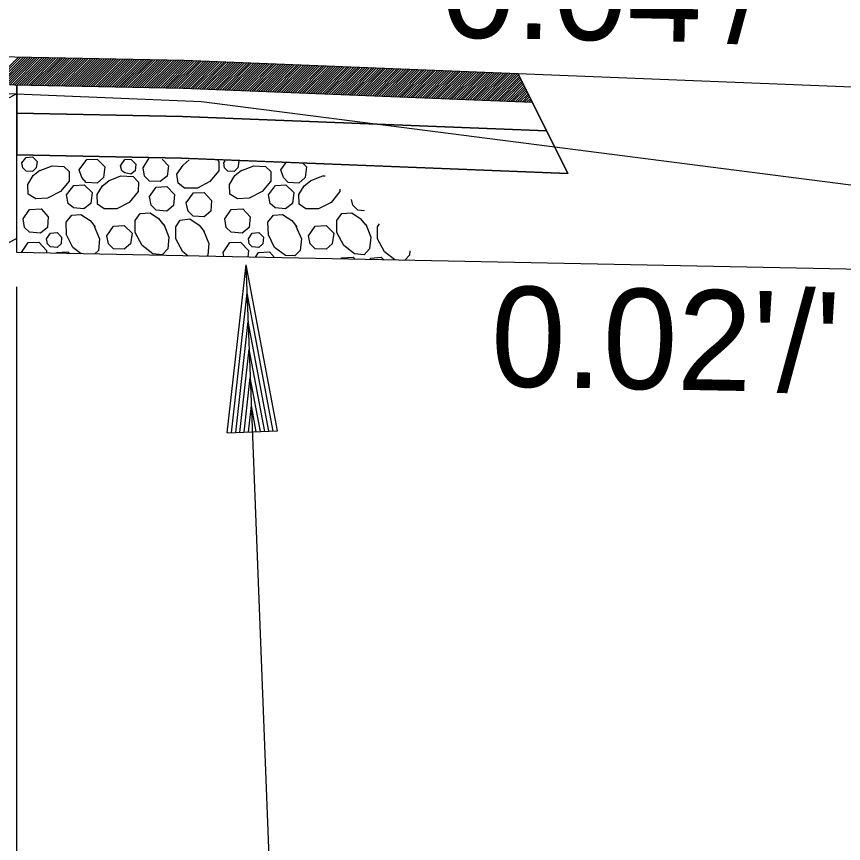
# Model space of a CAD drawing. Extents: x 2478 to 3210, y 439 to 841.
# Drawn here: x 3048.38 to 3058.28, y 587.45 to 597.34 of the extents above; entities that cross this region are included whole.
import ezdxf

# ---------------------------------------------------------------- set-up
doc = ezdxf.new("R2010")
doc.units = 0
for name, color, linetype in [('19', 7, 'Continuous'), ('R_Annotation', 7, 'Continuous'), ('R_Dimension', 7, 'Continuous'), ('R_Exist Surface', 7, 'Continuous')]:
    doc.layers.add(name, color=color, linetype=linetype)

msp = doc.modelspace()

# ---------------------------------------------------------------- linework, layer by layer
at = {"layer": '19'}
for p, q in [((3048.4066, 596.8574), (3048.0791, 596.5299)), ((3048.4344, 596.8569), (3048.1068, 596.5294)), ((3048.4621, 596.8563), (3048.1346, 596.5288)), ((3048.4898, 596.8558), (3048.1623, 596.5283)), ((3048.5175, 596.8552), (3048.19, 596.5277)), ((3048.5453, 596.8547), (3048.2178, 596.5272)), ((3048.573, 596.8541), (3048.2455, 596.5266)), ((3048.6007, 596.8536), (3048.2732, 596.5261)), ((3048.6285, 596.853), (3048.3009, 596.5255)), ((3048.6562, 596.8525), (3048.3287, 596.5249)), ((3048.6839, 596.8519), (3048.3564, 596.5244)), ((3048.7117, 596.8513), (3048.3841, 596.5238)), ((3048.7394, 596.8508), (3048.4119, 596.5233)), ((3048.7671, 596.8502), (3048.4396, 596.5227)), ((3048.7948, 596.8497), (3048.4673, 596.5222)), ((3048.8226, 596.8491), (3048.4951, 596.5216)), ((3048.8503, 596.8486), (3048.5228, 596.5211)), ((3048.878, 596.848), (3048.5505, 596.5205)), ((3048.9058, 596.8475), (3048.5782, 596.52)), ((3048.9335, 596.8469), (3048.606, 596.5194)), ((3048.9612, 596.8464), (3048.6337, 596.5188)), ((3048.989, 596.8458), (3048.6614, 596.5183)), ((3049.0167, 596.8452), (3048.6892, 596.5177)), ((3049.0444, 596.8447), (3048.7169, 596.5172)), ((3049.0721, 596.8441), (3048.7446, 596.5166)), ((3049.0999, 596.8436), (3048.7724, 596.5161)), ((3049.1276, 596.843), (3048.8001, 596.5155)), ((3049.1553, 596.8425), (3048.8278, 596.515)), ((3049.1831, 596.8419), (3048.8555, 596.5144)), ((3049.2108, 596.8414), (3048.8833, 596.5139)), ((3049.2385, 596.8408), (3048.911, 596.5133)), ((3049.2662, 596.8403), (3048.9387, 596.5127)), ((3049.294, 596.8397), (3048.9665, 596.5122)), ((3049.3217, 596.8391), (3048.9942, 596.5116)), ((3049.3494, 596.8386), (3049.0219, 596.5111)), ((3049.3772, 596.838), (3049.0497, 596.5105)), ((3049.4049, 596.8375), (3049.0774, 596.51)), ((3049.4326, 596.8369), (3049.1051, 596.5094)), ((3049.4604, 596.8364), (3049.1328, 596.5089)), ((3049.4881, 596.8358), (3049.1606, 596.5083)), ((3049.5158, 596.8353), (3049.1883, 596.5077)), ((3049.5435, 596.8347), (3049.216, 596.5072)), ((3049.5713, 596.8342), (3049.2438, 596.5066)), ((3049.599, 596.8336), (3049.2715, 596.5061)), ((3049.6267, 596.833), (3049.2992, 596.5055)), ((3049.6545, 596.8325), (3049.3269, 596.505)), ((3049.6822, 596.8319), (3049.3547, 596.5044)), ((3049.7099, 596.8314), (3049.3824, 596.5039)), ((3049.7377, 596.8308), (3049.4101, 596.5033)), ((3049.7654, 596.8303), (3049.4379, 596.5028)), ((3049.7931, 596.8297), (3049.4656, 596.5022)), ((3049.8208, 596.8292), (3049.4933, 596.5016)), ((3049.8486, 596.8286), (3049.5211, 596.5011)), ((3049.8763, 596.8281), (3049.5488, 596.5005)), ((3049.904, 596.8275), (3049.5765, 596.5)), ((3049.9318, 596.8269), (3049.6042, 596.4994)), ((3049.9595, 596.8264), (3049.632, 596.4989)), ((3049.9872, 596.8258), (3049.6597, 596.4983)), ((3050.015, 596.8253), (3049.6874, 596.4978)), ((3050.0427, 596.8247), (3049.7152, 596.4972)), ((3050.0704, 596.8242), (3049.7429, 596.4967)), ((3050.0981, 596.8236), (3049.7706, 596.4961)), ((3050.1259, 596.8231), (3049.7984, 596.4955)), ((3050.1536, 596.8225), (3049.8261, 596.495)), ((3050.1813, 596.822), (3049.8538, 596.4944)), ((3050.2091, 596.8214), (3049.8815, 596.4939)), ((3050.2368, 596.8208), (3049.9093, 596.4933)), ((3050.2645, 596.8203), (3049.937, 596.4928)), ((3050.2922, 596.8197), (3049.9647, 596.4922)), ((3050.32, 596.8192), (3049.9925, 596.4917)), ((3050.3477, 596.8186), (3050.0202, 596.4911)), ((3050.3754, 596.8181), (3050.0479, 596.4906)), ((3050.4028, 596.8172), (3050.0756, 596.49)), ((3050.43, 596.8161), (3050.1034, 596.4894)), ((3050.4572, 596.815), (3050.1311, 596.4889)), ((3050.4844, 596.8139), (3050.1588, 596.4883)), ((3050.5116, 596.8128), (3050.1866, 596.4878)), ((3050.5388, 596.8118), (3050.2143, 596.4872)), ((3050.566, 596.8107), (3050.242, 596.4867)), ((3050.5932, 596.8096), (3050.2698, 596.4861)), ((3050.6204, 596.8085), (3050.2975, 596.4856)), ((3050.6476, 596.8074), (3050.3252, 596.485)), ((3050.6748, 596.8063), (3050.3529, 596.4845)), ((3050.702, 596.8052), (3050.3806, 596.4838)), ((3050.7292, 596.8041), (3050.4078, 596.4827)), ((3050.7564, 596.8031), (3050.435, 596.4816)), ((3050.7836, 596.802), (3050.4622, 596.4806)), ((3050.8108, 596.8009), (3050.4894, 596.4795)), ((3050.838, 596.7998), (3050.5166, 596.4784)), ((3050.8652, 596.7987), (3050.5438, 596.4773)), ((3050.8924, 596.7976), (3050.571, 596.4762)), ((3050.9196, 596.7965), (3050.5982, 596.4751)), ((3050.9468, 596.7954), (3050.6254, 596.474)), ((3050.974, 596.7944), (3050.6526, 596.4729)), ((3051.0012, 596.7933), (3050.6798, 596.4719)), ((3051.0284, 596.7922), (3050.707, 596.4708)), ((3051.0556, 596.7911), (3050.7341, 596.4697)), ((3051.0828, 596.79), (3050.7613, 596.4686)), ((3051.11, 596.7889), (3050.7885, 596.4675)), ((3051.1371, 596.7878), (3050.8157, 596.4664)), ((3051.1643, 596.7867), (3050.8429, 596.4653)), ((3051.1915, 596.7857), (3050.8701, 596.4642)), ((3051.2187, 596.7846), (3050.8973, 596.4632)), ((3051.2459, 596.7835), (3050.9245, 596.4621)), ((3051.2731, 596.7824), (3050.9517, 596.461)), ((3051.3003, 596.7813), (3050.9789, 596.4599)), ((3051.3275, 596.7802), (3051.0061, 596.4588)), ((3051.3547, 596.7791), (3051.0333, 596.4577)), ((3051.3819, 596.778), (3051.0605, 596.4566)), ((3051.4091, 596.7769), (3051.0877, 596.4555)), ((3051.4363, 596.7759), (3051.1149, 596.4544)), ((3051.4635, 596.7748), (3051.1421, 596.4534)), ((3051.4907, 596.7737), (3051.1693, 596.4523)), ((3051.5179, 596.7726), (3051.1965, 596.4512)), ((3051.5451, 596.7715), (3051.2237, 596.4501)), ((3051.5723, 596.7704), (3051.2509, 596.449)), ((3051.5995, 596.7693), (3051.2781, 596.4479)), ((3051.6267, 596.7682), (3051.3053, 596.4468)), ((3051.6539, 596.7672), (3051.3325, 596.4457)), ((3051.6811, 596.7661), (3051.3597, 596.4447)), ((3051.7083, 596.765), (3051.3869, 596.4436)), ((3051.7355, 596.7639), (3051.4141, 596.4425)), ((3051.7627, 596.7628), (3051.4413, 596.4414)), ((3051.7899, 596.7617), (3051.4685, 596.4403)), ((3051.8171, 596.7606), (3051.4956, 596.4392)), ((3051.8443, 596.7595), (3051.5228, 596.4381)), ((3051.8715, 596.7585), (3051.55, 596.437)), ((3051.8986, 596.7574), (3051.5772, 596.436)), ((3051.9258, 596.7563), (3051.6044, 596.4349)), ((3051.953, 596.7552), (3051.6316, 596.4338)), ((3051.9802, 596.7541), (3051.6588, 596.4327)), ((3052.0074, 596.753), (3051.686, 596.4316)), ((3052.0346, 596.7519), (3051.7132, 596.4305)), ((3052.0618, 596.7508), (3051.7404, 596.4294)), ((3052.089, 596.7498), (3051.7676, 596.4283)), ((3052.1162, 596.7487), (3051.7948, 596.4273)), ((3052.1434, 596.7476), (3051.822, 596.4262)), ((3052.1706, 596.7465), (3051.8492, 596.4251)), ((3052.1978, 596.7454), (3051.8764, 596.424)), ((3052.225, 596.7443), (3051.9036, 596.4229)), ((3052.2522, 596.7432), (3051.9308, 596.4218)), ((3052.2794, 596.7421), (3051.958, 596.4207)), ((3052.3066, 596.741), (3051.9852, 596.4196)), ((3052.3338, 596.74), (3052.0124, 596.4186)), ((3052.361, 596.7389), (3052.0396, 596.4175)), ((3052.3882, 596.7378), (3052.0668, 596.4164)), ((3052.4154, 596.7367), (3052.094, 596.4153)), ((3052.4426, 596.7356), (3052.1212, 596.4142)), ((3052.4698, 596.7345), (3052.1484, 596.4131)), ((3052.497, 596.7334), (3052.1756, 596.412)), ((3052.5242, 596.7323), (3052.2028, 596.4109)), ((3052.5514, 596.7313), (3052.23, 596.4098)), ((3052.5786, 596.7302), (3052.2571, 596.4088)), ((3052.6058, 596.7291), (3052.2843, 596.4077)), ((3052.633, 596.728), (3052.3115, 596.4066)), ((3052.6601, 596.7269), (3052.3387, 596.4055)), ((3052.6873, 596.7258), (3052.3659, 596.4044)), ((3052.7145, 596.7247), (3052.3931, 596.4033)), ((3052.7417, 596.7236), (3052.4203, 596.4022)), ((3052.7689, 596.7226), (3052.4475, 596.4011)), ((3052.7961, 596.7215), (3052.4747, 596.4001)), ((3052.8233, 596.7204), (3052.5019, 596.399)), ((3052.8505, 596.7193), (3052.5291, 596.3979)), ((3052.8777, 596.7182), (3052.5563, 596.3968)), ((3052.9049, 596.7171), (3052.5835, 596.3957)), ((3052.9321, 596.716), (3052.6107, 596.3946)), ((3052.9593, 596.7149), (3052.6379, 596.3935)), ((3052.9865, 596.7139), (3052.6651, 596.3924)), ((3053.0137, 596.7128), (3052.6923, 596.3914)), ((3053.0409, 596.7117), (3052.7195, 596.3903)), ((3053.0681, 596.7106), (3052.7467, 596.3892)), ((3053.0953, 596.7095), (3052.7739, 596.3881)), ((3053.1225, 596.7084), (3052.8011, 596.387)), ((3053.1497, 596.7073), (3052.8283, 596.3859)), ((3053.1769, 596.7062), (3052.8555, 596.3848)), ((3053.2041, 596.7051), (3052.8827, 596.3837)), ((3053.2313, 596.7041), (3052.9099, 596.3827)), ((3053.2585, 596.703), (3052.9371, 596.3816)), ((3053.2857, 596.7019), (3052.9643, 596.3805)), ((3053.3129, 596.7008), (3052.9915, 596.3794)), ((3053.3401, 596.6997), (3053.0186, 596.3783)), ((3053.3673, 596.6986), (3053.0458, 596.3772)), ((3053.3945, 596.6975), (3053.073, 596.3761)), ((3053.4216, 596.6964), (3053.1002, 596.375)), ((3053.4488, 596.6954), (3053.1274, 596.3739)), ((3053.476, 596.6943), (3053.1546, 596.3729)), ((3053.5032, 596.6932), (3053.1818, 596.3718)), ((3053.5304, 596.6921), (3053.209, 596.3707)), ((3053.5576, 596.691), (3053.2362, 596.3696)), ((3053.5848, 596.6899), (3053.2634, 596.3685)), ((3053.612, 596.6888), (3053.2906, 596.3674)), ((3053.6392, 596.6877), (3053.3178, 596.3663)), ((3053.6664, 596.6867), (3053.345, 596.3652)), ((3053.6936, 596.6856), (3053.3722, 596.3642)), ((3053.7208, 596.6845), (3053.3994, 596.3631)), ((3053.748, 596.6834), (3053.4266, 596.362)), ((3053.7752, 596.6823), (3053.4538, 596.3609)), ((3053.8024, 596.6812), (3053.481, 596.3598)), ((3053.8296, 596.6801), (3053.5082, 596.3587)), ((3053.8568, 596.679), (3053.5354, 596.3576)), ((3053.884, 596.678), (3053.5626, 596.3565)), ((3053.9112, 596.6769), (3053.5898, 596.3555)), ((3053.9384, 596.6758), (3053.617, 596.3544)), ((3053.9656, 596.6747), (3053.6442, 596.3533)), ((3053.9928, 596.6736), (3053.6714, 596.3522)), ((3054.02, 596.6725), (3053.6986, 596.3511)), ((3054.0472, 596.6714), (3053.7258, 596.35)), ((3054.0744, 596.6703), (3053.753, 596.3489)), ((3054.1016, 596.6693), (3053.7801, 596.3478)), ((3054.1288, 596.6682), (3053.8073, 596.3468)), ((3054.156, 596.6671), (3053.8345, 596.3457)), ((3054.1831, 596.666), (3053.8617, 596.3446)), ((3054.2103, 596.6649), (3053.8889, 596.3435)), ((3054.2375, 596.6638), (3053.9161, 596.3424)), ((3054.2647, 596.6627), (3053.9433, 596.3413)), ((3054.2919, 596.6616), (3053.9705, 596.3402)), ((3054.3191, 596.6605), (3053.9977, 596.3391)), ((3054.3463, 596.6595), (3054.0249, 596.338)), ((3054.3735, 596.6584), (3054.0521, 596.337)), ((3054.3914, 596.648), (3054.0793, 596.3359)), ((3054.4009, 596.6291), (3054.1065, 596.3348)), ((3054.4103, 596.6103), (3054.1337, 596.3337)), ((3054.4197, 596.5914), (3054.1609, 596.3326)), ((3054.4291, 596.5726), (3054.1881, 596.3315)), ((3054.4386, 596.5537), (3054.2153, 596.3304)), ((3054.448, 596.5349), (3054.2425, 596.3293)), ((3054.4574, 596.516), (3054.2697, 596.3283)), ((3054.4669, 596.4972), (3054.2969, 596.3272)), ((3054.4763, 596.4783), (3054.3241, 596.3261)), ((3054.4857, 596.4594), (3054.3513, 596.325)), ((3054.4951, 596.4406), (3054.3785, 596.3239)), ((3054.5046, 596.4217), (3054.4057, 596.3228)), ((3054.514, 596.4029), (3054.4329, 596.3217)), ((3054.5234, 596.384), (3054.4601, 596.3206)), ((3054.5329, 596.3652), (3054.4873, 596.3196)), ((3054.5423, 596.3463), (3054.5145, 596.3185)), ((3054.5517, 596.3274), (3054.5416, 596.3174))]:
    msp.add_line(p, q, dxfattribs=at)
for points in [[(3048.3865, 596.5238), (3048.3865, 596.1897), (3050.3665, 596.1501), (3054.7276, 595.9757), (3054.5571, 596.3168), (3050.3765, 596.484)], [(3048.3865, 596.1897), (3048.3865, 595.6896), (3050.3565, 595.6502), (3054.9829, 595.4651), (3054.7276, 595.9757), (3050.3665, 596.1501)]]:
    msp.add_lwpolyline(points, close=True, dxfattribs=at)
at = {"layer": 'R_Annotation'}
for p, q in [((3050.3865, 596.8179), (3028.3865, 597.2579)), ((3050.3765, 596.484), (3028.3798, 596.9239)), ((3058.3865, 596.4979), (3050.3865, 596.8179)), ((3054.3865, 596.6579), (3054.9829, 595.4651)), ((3048.3865, 594.5224), (3048.3865, 596.5238)), ((3054.5571, 596.3168), (3050.3765, 596.484)), ((3050.3665, 596.1501), (3048.3865, 596.1897)), ((3054.7276, 595.9757), (3050.3665, 596.1501)), ((3050.3565, 595.6502), (3048.3865, 595.6896)), ((3054.9829, 595.4651), (3050.3465, 595.6505)), ((3067.8451, 594.1332), (3048.3865, 594.5224))]:
    msp.add_line(p, q, dxfattribs=at)
at = {"layer": 'R_Dimension'}
for p, q in [((3048.3865, 596.4198), (3040.7054, 592.5098)), ((3049.8965, 595.5346), (3049.965, 595.6441)), ((3050.4415, 595.6296), (3050.4434, 595.6304)), ((3050.8615, 595.5946), (3050.8793, 595.6178)), ((3051.5465, 595.5096), (3051.6093, 595.5968)), ((3048.3865, 594.6894), (3040.7054, 590.7794)), ((3050.8635, 594.4728), (3050.8565, 594.5196)), ((3050.9045, 592.3636), (3051.1285, 594.3736)), ((3051.5041, 592.3864), (3051.1285, 594.3736)), ((3048.3865, 583.7103), (3048.3865, 594.1102)), ((3050.9545, 592.3655), (3051.1411, 594.0398)), ((3051.4541, 592.3845), (3051.1411, 594.0398)), ((3051.0054, 592.3674), (3051.1542, 593.696)), ((3051.4031, 592.3825), (3051.1542, 593.696)), ((3051.0554, 592.3693), (3051.1668, 593.3633)), ((3051.3532, 592.3806), (3051.1668, 593.3633)), ((3051.1073, 592.3713), (3051.1796, 593.0245)), ((3051.3022, 592.3787), (3051.1796, 593.0245)), ((3051.1573, 592.3732), (3051.1923, 592.6908)), ((3051.2512, 592.3768), (3051.1923, 592.6908)), ((3050.9045, 592.3636), (3051.5041, 592.3864))]:
    msp.add_line(p, q, dxfattribs=at)
for points in [[(3048.4465, 595.5946), (3048.4965, 595.6596), (3048.5715, 595.6646), (3048.6265, 595.6096), (3048.6165, 595.5346), (3048.5715, 595.4896), (3048.4965, 595.4946), (3048.4565, 595.5346), (3048.4465, 595.5946)], [(3049.1315, 595.5096), (3049.2215, 595.6346), (3049.3465, 595.6396), (3049.4365, 595.5446), (3049.4215, 595.4196), (3049.3465, 595.3496), (3049.2165, 595.3596), (3049.1615, 595.4196), (3049.1315, 595.5096)], [(3049.6265, 595.5596), (3049.6765, 595.6346), (3049.7515, 595.6396), (3049.8115, 595.5796), (3049.8015, 595.4996), (3049.7515, 595.4596), (3049.6765, 595.4746), (3049.6415, 595.4996), (3049.6265, 595.5596)], [(3050.1256, 595.6395), (3050.2015, 595.5596), (3050.1865, 595.4346), (3050.1015, 595.3696), (3049.9715, 595.3746), (3049.9115, 595.4346), (3049.8965, 595.5346)], [(3050.7899, 595.6204), (3050.8015, 595.6096), (3050.8015, 595.4996), (3050.6965, 595.3696), (3050.5465, 595.2896), (3050.3915, 595.2896), (3050.3165, 595.3496), (3050.3015, 595.4596), (3050.3765, 595.5646), (3050.4465, 595.6296)], [(3048.6515, 595.4996), (3048.8065, 595.5596), (3048.9465, 595.5496), (3049.0115, 595.4896), (3049.0115, 595.3746), (3048.9065, 595.2496), (3048.7515, 595.1696), (3048.6115, 595.1646), (3048.5215, 595.2196), (3048.5165, 595.3346), (3048.5815, 595.4446), (3048.6615, 595.5046)], [(3051.0379, 595.6132), (3051.0415, 595.6096), (3051.0315, 595.5346), (3050.9865, 595.4896), (3050.9115, 595.4946), (3050.8715, 595.5346), (3050.8615, 595.5946)], [(3051.0665, 595.4996), (3051.2215, 595.5596), (3051.3615, 595.5496), (3051.4265, 595.4896), (3051.4265, 595.3746), (3051.3215, 595.2496), (3051.1665, 595.1696), (3051.0265, 595.1646), (3050.9365, 595.2196), (3050.9315, 595.3346), (3050.9965, 595.4446), (3051.0765, 595.5046)], [(3051.8075, 595.5911), (3051.8515, 595.5446), (3051.8365, 595.4196), (3051.7615, 595.3496), (3051.6315, 595.3596), (3051.5765, 595.4196), (3051.5465, 595.5096)], [(3049.4815, 595.3796), (3049.6315, 595.4396), (3049.7765, 595.4296), (3049.8415, 595.3646), (3049.8365, 595.2496), (3049.7315, 595.1196), (3049.5815, 595.0446), (3049.4315, 595.0446), (3049.3515, 595.0996), (3049.3465, 595.2146), (3049.4115, 595.3196), (3049.4865, 595.3796)], [(3051.8965, 595.3796), (3052.0465, 595.4396), (3052.0746, 595.4377)], [(3048.9815, 595.2096), (3049.0665, 595.3246), (3049.1915, 595.3296), (3049.2865, 595.2396), (3049.2715, 595.1096), (3049.1865, 595.0446), (3049.0615, 595.0546), (3049.0015, 595.1096), (3048.9815, 595.2096)], [(3051.3965, 595.2096), (3051.4815, 595.3246), (3051.6065, 595.3296), (3051.7015, 595.2396), (3051.6865, 595.1096), (3051.6015, 595.0446), (3051.4765, 595.0546), (3051.4165, 595.1096), (3051.3965, 595.2096)], [(3052.2528, 595.2802), (3052.2515, 595.2496), (3052.1465, 595.1196), (3051.9965, 595.0446), (3051.8465, 595.0446), (3051.7665, 595.0996), (3051.7615, 595.2146), (3051.8265, 595.3196), (3051.9015, 595.3796)], [(3049.9715, 595.1896), (3050.0515, 595.3046), (3050.1815, 595.3096), (3050.2715, 595.2146), (3050.2615, 595.0846), (3050.1815, 595.0146), (3050.0515, 595.0296), (3049.9915, 595.0896), (3049.9715, 595.1896)], [(3050.4115, 595.1146), (3050.5015, 595.2346), (3050.6265, 595.2396), (3050.7165, 595.1446), (3050.7065, 595.0146), (3050.6265, 594.9496), (3050.4965, 594.9546), (3050.4365, 595.0146), (3050.4115, 595.1146)], [(3052.547, 595.0203), (3052.4665, 595.0296), (3052.4065, 595.0896), (3052.3932, 595.1562)], [(3048.4615, 594.9246), (3048.5365, 595.0346), (3048.6765, 595.0446), (3048.7615, 594.9496), (3048.7515, 594.8196), (3048.6665, 594.7546), (3048.5365, 594.7646), (3048.4765, 594.8196), (3048.4615, 594.9246)], [(3050.8765, 594.9246), (3050.9515, 595.0346), (3051.0915, 595.0446), (3051.1765, 594.9496), (3051.1665, 594.8196), (3051.0815, 594.7546), (3050.9515, 594.7646), (3050.8915, 594.8196), (3050.8765, 594.9246)], [(3049.1559, 594.507), (3049.0565, 594.5796), (3048.9815, 594.7346), (3048.9765, 594.8846), (3049.0415, 594.9696), (3049.1515, 594.9746), (3049.2615, 594.9046), (3049.3215, 594.8296)], [(3050.1465, 594.8596), (3050.2065, 594.7046), (3050.1915, 594.5646), (3050.1265, 594.4946), (3050.0115, 594.5046), (3049.8865, 594.6046), (3049.8015, 594.7596), (3049.8015, 594.9046), (3049.8615, 594.9896), (3049.9815, 594.9946), (3050.0815, 594.9296), (3050.1465, 594.8496)], [(3051.7265, 594.8346), (3051.7915, 594.6846), (3051.7765, 594.5446), (3051.7115, 594.4796), (3051.6015, 594.4846), (3051.4715, 594.5796), (3051.3965, 594.7346), (3051.3915, 594.8846), (3051.4565, 594.9696), (3051.5665, 594.9746), (3051.6765, 594.9046), (3051.7365, 594.8296)], [(3052.5615, 594.8596), (3052.6215, 594.7046), (3052.6065, 594.5646), (3052.5415, 594.4946), (3052.4265, 594.5046), (3052.3015, 594.6046), (3052.2165, 594.7596), (3052.2165, 594.9046), (3052.2765, 594.9896), (3052.3965, 594.9946), (3052.4965, 594.9296), (3052.5615, 594.8496)], [(3049.3115, 594.8346), (3049.3765, 594.6846), (3049.3615, 594.5446), (3049.3206, 594.5037)], [(3049.4615, 594.7196), (3049.5415, 594.8346), (3049.6715, 594.8446), (3049.7665, 594.7546), (3049.7465, 594.6246), (3049.6715, 594.5596), (3049.5415, 594.5646), (3049.4815, 594.6246), (3049.4615, 594.7196)], [(3050.4317, 594.4815), (3050.3715, 594.5296), (3050.2865, 594.6846), (3050.2865, 594.8296), (3050.3415, 594.9096), (3050.4565, 594.9246), (3050.5665, 594.8496), (3050.6265, 594.7746)], [(3051.8765, 594.7196), (3051.9565, 594.8346), (3052.0865, 594.8446), (3052.1815, 594.7546), (3052.1615, 594.6246), (3052.0865, 594.5596), (3051.9565, 594.5646), (3051.8965, 594.6246), (3051.8765, 594.7196)], [(3052.9086, 594.4319), (3052.7865, 594.5296), (3052.7015, 594.6846), (3052.7015, 594.8296), (3052.7247, 594.8634)], [(3048.7415, 594.6846), (3048.7865, 594.7546), (3048.8665, 594.7596), (3048.9215, 594.7046), (3048.9165, 594.6246), (3048.8665, 594.5796), (3048.7865, 594.5896), (3048.7515, 594.6246), (3048.7415, 594.6846)], [(3050.6215, 594.7846), (3050.6815, 594.6296), (3050.6715, 594.4896), (3050.6598, 594.4769)], [(3051.1565, 594.6846), (3051.2015, 594.7546), (3051.2815, 594.7596), (3051.3365, 594.7046), (3051.3315, 594.6246), (3051.2815, 594.5796), (3051.2015, 594.5896), (3051.1665, 594.6246), (3051.1565, 594.6846)], [(3048.4426, 594.5213), (3048.5215, 594.6396), (3048.6465, 594.6446), (3048.7415, 594.5446), (3048.7392, 594.5153)], [(3050.8565, 594.5196), (3050.9365, 594.6396), (3051.0615, 594.6446), (3051.1565, 594.5446), (3051.1503, 594.4671)], [(3053.0901, 594.5405), (3053.0865, 594.4896), (3053.031, 594.4295)], [(3048.8571, 594.513), (3048.8615, 594.5196), (3048.9965, 594.5296), (3049.0133, 594.5098)], [(3051.2403, 594.4653), (3051.2765, 594.5196), (3051.4115, 594.5296), (3051.4701, 594.4607)], [(3052.2668, 594.4448), (3052.2765, 594.4596), (3052.4115, 594.4646), (3052.436, 594.4414)], [(3052.6085, 594.4379), (3052.6215, 594.4546), (3052.7465, 594.4646), (3052.7765, 594.4346)], [(3049.9099, 579.4888), (3051.7077, 579.4888), (3051.1285, 594.3736)]]:
    msp.add_lwpolyline(points, dxfattribs=at)
at = {"layer": 'R_Exist Surface'}
msp.add_lwpolyline([(2971.5473, 589.1763), (2984.9362, 589.4946), (2995.9813, 592.8949), (3003.2136, 595.3278), (3006.4543, 596.3364), (3028.3932, 596.9239), (3047.7964, 596.4443), (3050.5974, 596.3282), (3058.4927, 595.3137), (3072.6809, 592.7725), (3086.1711, 594.0445)], dxfattribs=at)

# ---------------------------------------------------------------- texts
at = {"layer": 'R_Annotation'}
for s, p in [("0.04'/'", (3053.4562, 597.0961)), ("0.02'/'", (3054.052, 592.9209))]:
    msp.add_text(s, height=1.2, rotation=358.93869, dxfattribs=at).set_placement(p)

doc.saveas('drawing.dxf')
